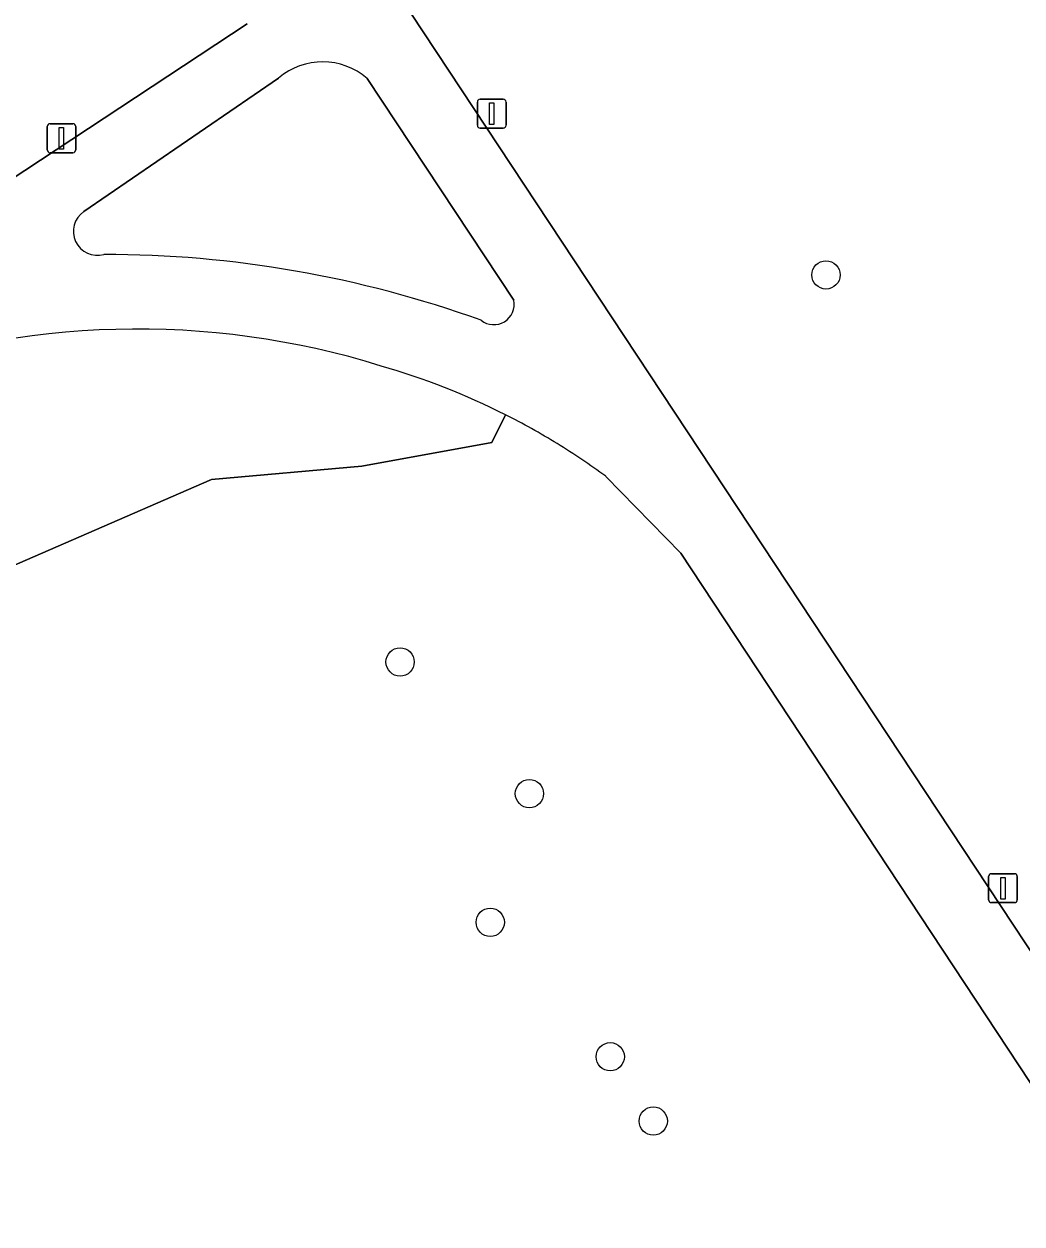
# Model space of a CAD drawing. Extents: x 158352 to 159489, y 383828 to 384603.
# Drawn here: x 158602.14 to 158636.63, y 384250.56 to 384292.05 of the extents above; entities that cross this region are included whole.
import ezdxf

# ---------------------------------------------------------------- set-up
doc = ezdxf.new("R2010")
doc.units = 0
for name, color, linetype in [('IMGEO_Boom', 7, 'Continuous'), ('IMGEO_Groenvoorziening', 7, 'Continuous'), ('IMGEO_Lichtmast', 7, 'Continuous'), ('IMGEO_Voetgangersgebied_gesloten', 7, 'Continuous')]:
    doc.layers.add(name, color=color, linetype=linetype)

msp = doc.modelspace()

# ---------------------------------------------------------------- linework, layer by layer
at = {"layer": 'IMGEO_Boom'}
for centre in [(158629.858, 384283.372), (158615.139, 384269.991), (158619.608, 384265.44), (158618.254, 384260.991), (158622.4, 384256.344), (158623.888, 384254.122)]:
    msp.add_circle(centre, 0.489, dxfattribs=at)
at = {"layer": 'IMGEO_Groenvoorziening'}
for points in [[(158599.905, 384316.048), (158658.869, 384226.78), (158659.272, 384226.21)], [(158516.49, 384315.194), (158555.444, 384256.156), (158609.849, 384292.047)], [(158610.94, 384290.174), (158604.206, 384285.562)], [(158619.068, 384282.495), (158613.999, 384290.162)], [(158596.217, 384279.74), (158594.761, 384278.785), (158594.851, 384276.932), (158595.94, 384274.467), (158601.646, 384273.273), (158608.615, 384276.304), (158613.814, 384276.765), (158618.311, 384277.576), (158618.781, 384278.538)], [(158618.781, 384278.538), (158618.311, 384277.576), (158613.814, 384276.765), (158608.615, 384276.304), (158601.646, 384273.273), (158595.94, 384274.467), (158594.851, 384276.932), (158594.761, 384278.785), (158556.903, 384253.946), (158558.536, 384251.47), (158558.58, 384251.5), (158563.268, 384254.447)], [(158624.843, 384273.75), (158622.251, 384276.409)], [(158656.495, 384225.764), (158624.843, 384273.75)]]:
    msp.add_lwpolyline(points, dxfattribs=at)
for centre, radius, start, end in [((158612.463, 384288.405), 2.334, 48.8272, 130.7233), ((158604.677, 384284.879), 0.83, 124.5831, 285.5733), ((158604.903, 384245.583), 38.496, 70.2036, 90.0051), ((158618.378, 384282.356), 0.704, 231.6563, 11.3714), ((158606.064, 384253.084), 28.416, 72.7524, 110.2759), ((158607.663, 384256.532), 24.655, 63.1965, 73.9254), ((158607.917, 384256.987), 24.134, 58.3873, 63.2479), ((158607.725, 384256.611), 24.556, 53.732, 58.4647)]:
    msp.add_arc(centre, radius, start, end, dxfattribs=at)
at = {"layer": 'IMGEO_Lichtmast'}
for p, q in [((158617.809, 384288.548), (158617.809, 384289.348)), ((158617.809, 384289.348), (158617.809, 384288.548)), ((158617.909, 384289.448), (158618.699, 384289.448)), ((158618.699, 384289.448), (158617.909, 384289.448)), ((158618.799, 384289.348), (158618.799, 384288.548)), ((158618.799, 384288.548), (158618.799, 384289.348)), ((158603.041, 384288.598), (158603.831, 384288.598)), ((158603.831, 384288.598), (158603.041, 384288.598)), ((158602.941, 384287.698), (158602.941, 384288.498)), ((158602.941, 384288.498), (158602.941, 384287.698)), ((158603.931, 384288.498), (158603.931, 384287.698)), ((158603.931, 384287.698), (158603.931, 384288.498)), ((158618.699, 384288.448), (158617.909, 384288.448)), ((158617.909, 384288.448), (158618.699, 384288.448)), ((158603.831, 384287.598), (158603.041, 384287.598)), ((158603.041, 384287.598), (158603.831, 384287.598)), ((158635.479, 384261.771), (158635.479, 384262.571)), ((158635.479, 384262.571), (158635.479, 384261.771)), ((158635.579, 384262.671), (158636.369, 384262.671)), ((158636.369, 384262.671), (158635.579, 384262.671)), ((158636.469, 384262.571), (158636.469, 384261.771)), ((158636.469, 384261.771), (158636.469, 384262.571)), ((158636.369, 384261.671), (158635.579, 384261.671)), ((158635.579, 384261.671), (158636.369, 384261.671))]:
    msp.add_line(p, q, dxfattribs=at)
for points in [[(158618.229, 384289.323), (158618.379, 384289.323), (158618.379, 384288.573), (158618.229, 384288.573), (158618.229, 384289.323)], [(158603.361, 384288.473), (158603.511, 384288.473), (158603.511, 384287.723), (158603.361, 384287.723), (158603.361, 384288.473)], [(158635.899, 384262.546), (158636.049, 384262.546), (158636.049, 384261.796), (158635.899, 384261.796), (158635.899, 384262.546)]]:
    msp.add_lwpolyline(points, dxfattribs=at)
for centre, start, end in [((158617.909, 384289.348), 90, 180), ((158617.909, 384289.348), 90, 180), ((158618.699, 384289.348), 0, 90), ((158618.699, 384289.348), 360, 90), ((158603.041, 384288.498), 90, 180), ((158603.041, 384288.498), 90, 180), ((158603.831, 384288.498), 0, 90), ((158603.831, 384288.498), 360, 90), ((158617.909, 384288.548), 180, 270), ((158617.909, 384288.548), 180, 270), ((158618.699, 384288.548), 270, 0), ((158618.699, 384288.548), 270, 0), ((158603.041, 384287.698), 180, 270), ((158603.041, 384287.698), 180, 270), ((158603.831, 384287.698), 270, 0), ((158603.831, 384287.698), 270, 0), ((158635.579, 384262.571), 90, 180), ((158635.579, 384262.571), 90, 180), ((158636.369, 384262.571), 0, 90), ((158636.369, 384262.571), 360, 90), ((158635.579, 384261.771), 180, 270), ((158635.579, 384261.771), 180, 270), ((158636.369, 384261.771), 270, 0), ((158636.369, 384261.771), 270, 0)]:
    msp.add_arc(centre, 0.1, start, end, dxfattribs=at)
at = {"layer": 'IMGEO_Voetgangersgebied_gesloten'}
for points in [[(158659.272, 384226.21), (158658.869, 384226.78), (158599.905, 384316.048)], [(158609.849, 384292.047), (158555.444, 384256.156), (158556.903, 384253.946), (158594.761, 384278.785)], [(158604.206, 384285.562), (158610.94, 384290.174)], [(158613.999, 384290.162), (158619.068, 384282.495)], [(158622.251, 384276.409), (158624.843, 384273.75), (158656.495, 384225.764)]]:
    msp.add_lwpolyline(points, dxfattribs=at)
for centre, radius, start, end in [((158612.463, 384288.405), 2.334, 48.8272, 130.7233), ((158604.677, 384284.879), 0.83, 124.5831, 285.5733), ((158604.903, 384245.583), 38.496, 70.2036, 90.0051), ((158618.378, 384282.356), 0.704, 231.6563, 11.3714), ((158606.064, 384253.084), 28.416, 72.7524, 110.2759), ((158607.663, 384256.532), 24.655, 63.1965, 73.9254), ((158607.917, 384256.987), 24.134, 58.3873, 63.2479), ((158607.725, 384256.611), 24.556, 53.732, 58.4647)]:
    msp.add_arc(centre, radius, start, end, dxfattribs=at)

doc.saveas('drawing.dxf')
